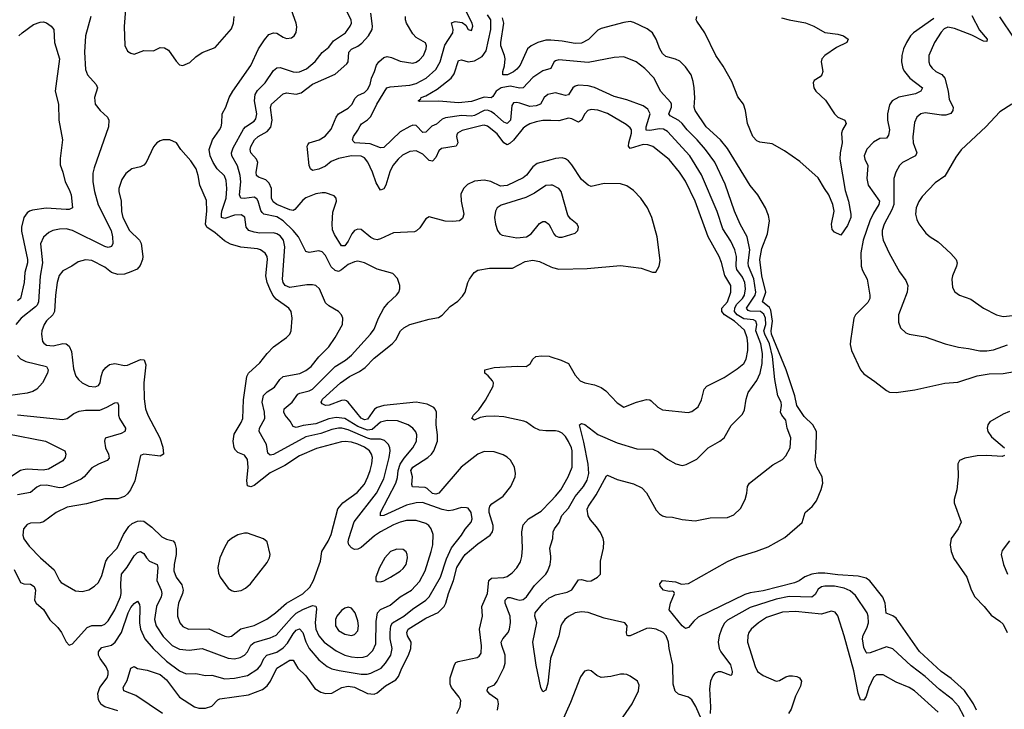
# Model space of a CAD drawing. Header units: inches. Extents: x 1550315 to 1685896, y 510706 to 640504.
# Tile 368 of 452: x 1646724 to 1652797, y 621556 to 625811. Entities that reach past the tile are written whole.
import ezdxf

# ---------------------------------------------------------------- set-up
doc = ezdxf.new("R2010")
doc.units = ezdxf.units.IN
doc.header["$MEASUREMENT"] = 0
doc.layers.add('B6642', color=7, linetype='Continuous')
doc.layers.add('B6652', color=7, linetype='Continuous')

msp = doc.modelspace()

# ---------------------------------------------------------------- linework, layer by layer
at = {"layer": 'B6642', "color": 5}
for points, elevation in [([(1647330, 621546.1), (1647250, 621571), (1647225.9, 621585.9), (1647210, 621614.3), (1647205.8, 621654.2), (1647219.4, 621690), (1647263.1, 621750), (1647269.9, 621770), (1647269.9, 621790), (1647258.5, 621818.5), (1647219.8, 621870), (1647209.8, 621890), (1647210.9, 621910), (1647217.5, 621922.5), (1647230, 621936.5), (1647290, 621951.6), (1647313.2, 621970), (1647351.9, 622030), (1647393.4, 622150), (1647410, 622183.8), (1647430, 622208.3), (1647450, 622223.1), (1647462.7, 622202.7), (1647465.9, 622185.9), (1647464, 622090), (1647469.2, 622050), (1647496.9, 621990), (1647546.5, 621930), (1647630, 621852.8), (1647710, 621793.6), (1647750, 621775.6), (1647810, 621776.3), (1647870, 621763.5), (1647910, 621765.6), (1647990, 621743.2), (1648050, 621747), (1648130, 621764.4), (1648193.8, 621806.2), (1648211.8, 621828.2), (1648230.9, 621870), (1648248.3, 621890), (1648310, 621908.7), (1648350, 621934.1), (1648376.7, 621963.3), (1648410, 622020.5), (1648430, 622043.3), (1648450, 622052.2), (1648470, 622030.3), (1648490, 621972.3), (1648510.4, 621930.4), (1648570, 621861.5), (1648620.1, 621820.1), (1648650, 621805.6), (1648694.2, 621794.2), (1648830, 621773.3), (1648867, 621773), (1648890, 621778.2), (1648952.9, 621810), (1648980.4, 621839.6), (1649013.5, 621890), (1649022.5, 621930), (1649009.9, 621989.9), (1649008.7, 622030), (1649014.4, 622070), (1649024.2, 622090), (1649094.5, 622130), (1649146.3, 622173.7), (1649230, 622229.6), (1649249.9, 622250.1), (1649319, 622370), (1649356.5, 622483.5), (1649387.2, 622552.8), (1649449.8, 622630), (1649472.6, 622667.4), (1649509.8, 622710), (1649515.4, 622730), (1649508.7, 622770), (1649490, 622795.8), (1649479.6, 622799.6), (1649450, 622800.9), (1649396, 622784), (1649370, 622780.7), (1649330, 622788.6), (1649208.4, 622831.6), (1649170, 622829.3), (1649110, 622814.9), (1648970, 622750.9), (1648949.7, 622750), (1648949.1, 622770), (1649044.2, 622950), (1649054.1, 622985.9), (1649058.8, 623030), (1649071.9, 623068.1), (1649094.8, 623105.2), (1649148.4, 623170), (1649172.2, 623210), (1649174.2, 623250), (1649167.5, 623267.5), (1649149.7, 623290), (1649120.5, 623310), (1649054.8, 623334.8), (1648990, 623338.2), (1648950, 623328.3), (1648898.3, 623281.7), (1648870, 623278.1), (1648810, 623301), (1648730, 623349), (1648676.8, 623356.8), (1648630, 623348.3), (1648550, 623316.3), (1648472.4, 623307.6), (1648430, 623294.4), (1648410, 623301.4), (1648392.9, 623332.9), (1648361.5, 623370), (1648353.7, 623390), (1648355, 623410), (1648404.4, 623450), (1648440.6, 623499.4), (1648452.8, 623507.2), (1648510, 623519.9), (1648530, 623530.1), (1648669.2, 623670.8), (1648733.8, 623710), (1648770, 623740.2), (1648888.8, 623870), (1648910, 623900.4), (1648938, 623970), (1648969.8, 624030.2), (1648997, 624063), (1649049.3, 624110), (1649062.7, 624130), (1649069.2, 624150), (1649069.2, 624170), (1649053.8, 624213.8), (1649025.1, 624245.1), (1648930, 624270.9), (1648850, 624310.9), (1648810, 624319.8), (1648790, 624316.5), (1648750, 624300.3), (1648710, 624266.3), (1648690, 624257.7), (1648670, 624263.2), (1648645.3, 624285.3), (1648610, 624355.4), (1648590, 624377.7), (1648570, 624385.4), (1648510, 624373.3), (1648490, 624379.6), (1648443.8, 624470), (1648410.8, 624510.8), (1648350, 624569.9), (1648310, 624593.6), (1648230, 624609.9), (1648220.1, 624620.1), (1648212.4, 624632.4), (1648195.9, 624690), (1648185.9, 624706), (1648170, 624715.2), (1648108.2, 624708.2), (1648087.7, 624710), (1648079.9, 624730), (1648088.8, 624810), (1648085, 624850), (1648068.6, 624908.6), (1648033.3, 624970), (1648031.5, 624990), (1648040.6, 625019.4), (1648104.4, 625135.6), (1648117.7, 625150), (1648170, 625184.6), (1648180.4, 625199.6), (1648187.7, 625230), (1648172.8, 625310), (1648176.7, 625350), (1648190, 625372.7), (1648238.9, 625421.1), (1648290, 625496.5), (1648310, 625513.2), (1648330, 625515.4), (1648410, 625488.8), (1648430, 625486.8), (1648450, 625489.5), (1648492.2, 625507.8), (1648547.1, 625552.9), (1648590, 625608), (1648630, 625641.1), (1648659.1, 625680.9), (1648732.8, 625730), (1648763, 625770), (1648771.1, 625790), (1648769.7, 625810), (1648714.4, 625914.4)], 740), ([(1647380.3, 625930), (1647368.8, 625768.8), (1647372.1, 625652.1), (1647390, 625616.3), (1647410, 625603.8), (1647430, 625598.4), (1647490, 625621), (1647550, 625618.7), (1647590, 625638.5), (1647617.3, 625637.3), (1647641.8, 625621.8), (1647690, 625553.7), (1647710, 625532.7), (1647730, 625528), (1647773.4, 625546.6), (1647810, 625580.4), (1647850, 625608.4), (1647930, 625639.1), (1648030, 625753.4), (1648042.6, 625790), (1648046.9, 625830)], 780), ([(1646690, 622419), (1646730, 622338.9), (1646750, 622330.2), (1646790, 622327.2), (1646813, 622313), (1646821, 622290), (1646815.9, 622230), (1646825.8, 622210), (1646870, 622171.6), (1646910, 622108.4), (1646960, 622060), (1646981.3, 622030), (1647010, 621971.3), (1647030, 621951), (1647050, 621958.8), (1647140.5, 622059.5), (1647170, 622072.6), (1647230, 622072.9), (1647250, 622080.2), (1647270, 622100.7), (1647311.2, 622170), (1647345.2, 622250), (1647349.9, 622270.1), (1647347.9, 622330), (1647352.9, 622390), (1647386.8, 622433.2), (1647430, 622503.2), (1647450, 622522.4), (1647470, 622530.3), (1647490, 622517.6), (1647506.3, 622490), (1647525.3, 622470), (1647572.1, 622450), (1647575.9, 622430), (1647569.6, 622350), (1647596.3, 622290), (1647600.4, 622270), (1647596, 622250), (1647567.5, 622190), (1647555.8, 622110), (1647566.1, 622070), (1647610, 622004.7), (1647665.4, 621950), (1647710, 621926.1), (1647770, 621920.4), (1647850, 621931.6), (1648010, 621870.7), (1648050, 621867.8), (1648084, 621876), (1648111.8, 621890), (1648129.9, 621910.1), (1648149.5, 621950.5), (1648170, 621967.4), (1648270, 621996.4), (1648305.9, 622014.1), (1648399.7, 622120.3), (1648430, 622147.9), (1648470, 622171), (1648530, 622195.9), (1648550, 622191.5), (1648555, 622175), (1648546.5, 622090), (1648550.1, 622050), (1648568.5, 622008.5), (1648603, 621970), (1648676.6, 621916.6), (1648730, 621889.1), (1648770, 621878.8), (1648810, 621874.8), (1648842.6, 621877.4), (1648870, 621886.3), (1648901.5, 621918.5), (1648920.2, 621959.8), (1648923.2, 622096.8), (1648931.3, 622150), (1648949, 622171), (1649010, 622198.1), (1649071.1, 622248.9), (1649140.9, 622290), (1649190, 622345.2), (1649225, 622410), (1649262, 622530), (1649271.7, 622570), (1649273.7, 622633.7), (1649262.3, 622670), (1649248.8, 622688.8), (1649230, 622702.6), (1649170, 622721.3), (1649110, 622720.4), (1649070, 622710.8), (1649030, 622694.9), (1648950.2, 622650), (1648913.6, 622626.4), (1648830, 622553.7), (1648810, 622542.9), (1648790, 622541.2), (1648770, 622552.2), (1648755, 622570), (1648750.7, 622590), (1648754.9, 622610), (1648786.7, 622713.3), (1648925.4, 622890), (1648970, 622978.3), (1649003.6, 623110), (1649008.7, 623150), (1649007.7, 623170), (1648999.8, 623190), (1648973.7, 623213.7), (1648950, 623222), (1648890, 623222.7), (1648870, 623227.7), (1648750, 623280.5), (1648710.5, 623289.5), (1648690, 623289.5), (1648650, 623281.4), (1648582.4, 623257.6), (1648490, 623237.2), (1648290, 623128.3), (1648270, 623124.1), (1648255.2, 623135.2), (1648245.7, 623190), (1648201.4, 623270), (1648202.4, 623290), (1648235.9, 623350), (1648234.5, 623390), (1648219, 623450), (1648228.1, 623491.9), (1648250, 623515), (1648296.3, 623543.7), (1648328.7, 623591.3), (1648350, 623608.3), (1648451.7, 623628.3), (1648490, 623645.6), (1648521.2, 623670), (1648569.8, 623730), (1648630, 623792.8), (1648671, 623849), (1648715, 623930), (1648716.4, 623970), (1648709.8, 623989.8), (1648691.1, 624011.1), (1648630, 624044.7), (1648610, 624064.2), (1648573.3, 624150), (1648550, 624169.7), (1648530, 624174.6), (1648494.6, 624174.6), (1648390, 624157.9), (1648362.6, 624170), (1648349.3, 624190), (1648346.1, 624210), (1648359.7, 624410), (1648350.9, 624450), (1648330, 624477), (1648310, 624489.9), (1648290, 624495.8), (1648205.7, 624494.3), (1648170, 624499.2), (1648138, 624510), (1648120.8, 624530), (1648112.5, 624592.5), (1648090, 624607.4), (1648050, 624603.6), (1647990, 624583), (1647969.9, 624589.9), (1647967.9, 624610), (1647972, 624630), (1647997.2, 624710), (1648001.3, 624770), (1647997.6, 624817.6), (1647987.2, 624847.2), (1647942.9, 624890), (1647916.5, 624930), (1647898.8, 624970), (1647893.8, 625010), (1647912.5, 625070), (1647957.6, 625130), (1647966.6, 625150), (1647972, 625172), (1647973, 625230), (1647994.7, 625270), (1648017.2, 625330), (1648039.3, 625370), (1648150, 625528.9), (1648196.8, 625630), (1648233.5, 625686.5), (1648261.8, 625718.2), (1648290, 625730.3), (1648310, 625727.4), (1648350, 625702), (1648370, 625694.9), (1648401.5, 625698.5), (1648417.6, 625710), (1648428.7, 625731.3), (1648432.8, 625767.2), (1648429.8, 625790), (1648399.8, 625870)], 760), ([(1650000, 624946.3), (1649916.6, 624923.4), (1649890, 624902.5), (1649850, 624851.2), (1649830, 624834.6), (1649730, 624787.5), (1649690, 624783.6), (1649630, 624812), (1649590, 624821), (1649530, 624813.8), (1649486.8, 624793.2), (1649460.9, 624770), (1649445.3, 624734.7), (1649447.2, 624690), (1649464, 624610), (1649455.3, 624584.7), (1649436.3, 624570), (1649395.3, 624564.7), (1649348.2, 624568.2), (1649250, 624594.5), (1649230, 624581.2), (1649192.9, 624527.1), (1649172.4, 624507.6), (1649158.8, 624501.2), (1649030, 624494.5), (1648950, 624457.8), (1648930, 624452.7), (1648910, 624455.8), (1648890, 624467.3), (1648830, 624516.5), (1648810, 624518.8), (1648790, 624509.8), (1648773.7, 624490), (1648750, 624443.5), (1648730, 624416.1), (1648715.2, 624415.2), (1648710, 624415.4), (1648665.6, 624485.6), (1648654.6, 624514.6), (1648651.9, 624551.9), (1648656.4, 624623.6), (1648678, 624690), (1648676, 624710), (1648664, 624724), (1648610, 624742.1), (1648590, 624743), (1648550, 624735.6), (1648490, 624711.1), (1648470, 624696.9), (1648420.6, 624639.4), (1648410, 624633.1), (1648390, 624636.9), (1648310.7, 624670), (1648287.4, 624687.4), (1648276.7, 624710), (1648276.9, 624770), (1648262.6, 624802.6), (1648242.5, 624822.5), (1648198.1, 624838.1), (1648184, 624850), (1648182.5, 624870), (1648192.3, 624930), (1648184.2, 624950), (1648149.1, 624990), (1648145.4, 625010), (1648149.1, 625029.1), (1648171.8, 625070), (1648194.6, 625090), (1648250, 625120.9), (1648272.5, 625147.5), (1648281.2, 625190), (1648270.4, 625269.5), (1648277.7, 625290), (1648350, 625353.7), (1648370, 625360.2), (1648430, 625351), (1648460.5, 625359.5), (1648530, 625411.8), (1648670, 625475), (1648741.6, 625538.4), (1648751, 625550), (1648753.4, 625610), (1648771.7, 625628.3), (1648810, 625646.3), (1648834.3, 625665.7), (1648876.1, 625710), (1648898.5, 625750), (1648899.9, 625770), (1648889.9, 625849.9)], 720), ([(1650000, 625353.6), (1649981.6, 625350), (1649959, 625330), (1649936.9, 625290), (1649910, 625278.5), (1649870, 625275.8), (1649810, 625296.3), (1649790, 625300.3), (1649770, 625297.7), (1649759.7, 625280.3), (1649752.1, 625190), (1649730, 625169.9), (1649710, 625178.8), (1649652.5, 625230), (1649630, 625244.4), (1649610, 625251.4), (1649590, 625250.3), (1649530, 625219.9), (1649510, 625214.9), (1649450, 625219.3), (1649350, 625205.4), (1649330, 625196.3), (1649294.8, 625165.2), (1649267.2, 625152.8), (1649230, 625116.8), (1649210, 625114.7), (1649170, 625157.5), (1649150, 625158.9), (1649130, 625152.5), (1649070, 625119.6), (1648970, 625022.7), (1648950, 625019.1), (1648885, 625045), (1648790.9, 625050.9), (1648780.3, 625060.3), (1648776, 625070), (1648782.8, 625090), (1648810.5, 625129.5), (1648823.3, 625156.7), (1648831.6, 625168.4), (1648870, 625193.4), (1648890, 625213.7), (1648927.3, 625290), (1648989.3, 625390.7), (1649010, 625396.8), (1649130, 625407.2), (1649170, 625417.1), (1649230.3, 625449.7), (1649290, 625502.7), (1649317.9, 625550), (1649346.8, 625653.2), (1649396.6, 625730), (1649397.5, 625750), (1649388.1, 625791.9), (1649410, 625799.3), (1649453.3, 625793.3), (1649476.4, 625776.4), (1649490, 625750.6), (1649510, 625744.4), (1649514, 625750), (1649519.1, 625770), (1649514.2, 625790), (1649473.4, 625870)], 660), ([(1647163.6, 625830), (1647130.2, 625710), (1647123, 625610), (1647130, 625502.8), (1647142.8, 625470), (1647196.4, 625410), (1647203.7, 625390), (1647186, 625330), (1647190.4, 625290), (1647219.5, 625250), (1647264.9, 625210), (1647274.9, 625190), (1647271.3, 625150), (1647183, 624897), (1647176.3, 624863.7), (1647174.8, 624810), (1647184.7, 624750), (1647207.3, 624667.3), (1647287.7, 624510), (1647296.6, 624470), (1647298.9, 624430), (1647289.4, 624410.6), (1647270, 624405.6), (1647250, 624411), (1647050, 624509.8), (1647010, 624519.5), (1646970, 624519.1), (1646929.5, 624510.5), (1646903.1, 624496.9), (1646870, 624468.6), (1646851.9, 624428.1), (1646864.4, 624310), (1646851, 624229), (1646839.8, 624070), (1646832.5, 624050), (1646821.9, 624038.1), (1646733.8, 623970), (1646701.2, 623930)], 760), ([(1646718.9, 625710), (1646738.4, 625730), (1646810, 625781.6), (1646850, 625794.9), (1646870, 625796.4), (1646890, 625790.4), (1646919.1, 625770), (1646933.7, 625750), (1646939.6, 625670), (1646969.2, 625570), (1646943.2, 625370), (1646962.6, 625290), (1646965.8, 625190), (1646987.5, 625070), (1646974.5, 624954.5), (1646974.1, 624914.1), (1646990.3, 624870), (1647004.4, 624810), (1647030, 624762), (1647041.5, 624730), (1647050.4, 624650), (1647030, 624639.7), (1647010, 624638.7), (1646887.9, 624647.9), (1646803.7, 624636.3), (1646784, 624630), (1646770, 624618.8), (1646750.7, 624589.3), (1646734.5, 624530), (1646735, 624505), (1646772.5, 624330), (1646773.1, 624310), (1646755.2, 624250), (1646752.7, 624190), (1646728.7, 624091.3), (1646710, 624076.5)], 740), ([(1650000, 625187.9), (1649950.6, 625189.4), (1649910, 625181.3), (1649870, 625167.9), (1649845.6, 625154.4), (1649830, 625141), (1649770, 625067.1), (1649750, 625049.3), (1649730, 625039.1), (1649710, 625049.8), (1649670, 625107.3), (1649610, 625153.7), (1649590, 625159.6), (1649577.5, 625157.5), (1649452.8, 625127.2), (1649424.7, 625110), (1649420.6, 625099.4), (1649418, 625090), (1649427.3, 625050), (1649416.5, 625030), (1649325.1, 625014.9), (1649310, 625001.2), (1649290, 624959.3), (1649270, 624937.7), (1649250, 624942.7), (1649210, 624980.2), (1649170, 625001.2), (1649130, 624996.5), (1649086.2, 624973.8), (1649058.3, 624950), (1649026.3, 624910), (1649008.2, 624871.8), (1648981.9, 624790), (1648970, 624767.6), (1648950, 624759.7), (1648923.2, 624803.2), (1648899.9, 624870), (1648871.6, 624931.6), (1648850, 624958.1), (1648830, 624968.3), (1648770.9, 624970.9), (1648690, 624953.9), (1648645.3, 624934.7), (1648610, 624907), (1648570, 624888.8), (1648530, 624880.7), (1648517.6, 624890), (1648510.6, 624910.6), (1648498.5, 625010), (1648496.8, 625030), (1648500.9, 625039.1), (1648509.9, 625050.1), (1648571.6, 625068.4), (1648608.3, 625091.7), (1648644.7, 625135.3), (1648676.7, 625210), (1648689.9, 625230.1), (1648750, 625263.8), (1648772.6, 625287.4), (1648794.4, 625325.6), (1648810, 625343.5), (1648850, 625361.7), (1648870, 625380.2), (1648886.4, 625410), (1648893.2, 625450), (1648913.6, 625490), (1648925.9, 625530), (1648939.5, 625550), (1648970, 625577.2), (1648990, 625583.9), (1649018.3, 625578.3), (1649070, 625554.9), (1649150, 625541.6), (1649170, 625548.4), (1649190, 625563.2), (1649214.2, 625590), (1649230.6, 625630), (1649232.4, 625650), (1649227.8, 625667.8), (1649170, 625701.6), (1649150, 625723.5), (1649109.9, 625790), (1649103.7, 625810), (1649103.9, 625830)], 680), ([(1650000, 625511), (1649999.5, 625510), (1649950, 625494.5), (1649890, 625454.5), (1649830.1, 625389.9), (1649810, 625388.2), (1649750, 625399.8), (1649693, 625390), (1649662.8, 625370), (1649642.4, 625337.6), (1649631.5, 625328.5), (1649590, 625333.1), (1649510, 625305.7), (1649430, 625298.5), (1649310, 625307.1), (1649190, 625306.3), (1649182.7, 625310), (1649198, 625322), (1649200.7, 625330), (1649230, 625340.7), (1649298.3, 625381.7), (1649385.3, 625450), (1649403.5, 625476.5), (1649430, 625559.5), (1649450, 625562.6), (1649490, 625550.2), (1649530, 625556), (1649576.3, 625583.7), (1649600.7, 625619.3), (1649630.3, 625750), (1649630.3, 625810), (1649610, 625839.7)], 640), ([(1650000, 625683.5), (1649990, 625684.1), (1649970, 625683.6), (1649920.8, 625670), (1649878.5, 625650), (1649855.5, 625630), (1649812.1, 625530), (1649790, 625505.3), (1649770, 625488.2), (1649734, 625470), (1649705.1, 625470), (1649704.4, 625490), (1649714.9, 625525.1), (1649717.7, 625570), (1649714.8, 625590), (1649692, 625650), (1649691.6, 625670), (1649709.6, 625790), (1649702.8, 625822.8)], 620), ([(1650000, 624789.2), (1649970, 624788), (1649899.1, 624740.9), (1649846.4, 624713.6), (1649694.6, 624665.4), (1649670.2, 624649.8), (1649658.6, 624630), (1649653, 624590), (1649658.6, 624550), (1649671.5, 624510), (1649685.7, 624490), (1649700.9, 624481), (1649790, 624464.1), (1649849.2, 624470.8), (1649879.2, 624490), (1649930, 624552.7), (1649950, 624565.5), (1649965.2, 624565.2), (1649988.5, 624548.5), (1650000, 624526.1)], 740), ([(1647604.3, 621530), (1647440.5, 621640.5), (1647366.6, 621670), (1647362, 621690), (1647387.1, 621732.8), (1647409.8, 621810.2), (1647430, 621819.1), (1647450, 621807.7), (1647510, 621797.6), (1647590, 621770.1), (1647630, 621737.7), (1647710.2, 621630), (1647803.1, 621570), (1647830, 621562.9), (1647870, 621563.5), (1647910, 621575.4), (1647946.2, 621613.8), (1647959.3, 621620.7), (1648135, 621645), (1648222.7, 621677.3), (1648250, 621699.7), (1648271.6, 621728.4), (1648309.2, 621810), (1648390, 621859.8), (1648410, 621859.6), (1648440.2, 621810), (1648490, 621761.6), (1648544.3, 621684.3), (1648582.3, 621662.3), (1648610, 621654), (1648650, 621655.9), (1648710.4, 621689.6), (1648750, 621698.3), (1648790, 621692), (1648870, 621653.9), (1648910, 621649.4), (1648930, 621658), (1648979.7, 621700.3), (1649043.4, 621736.6), (1649060.9, 621759.1), (1649081, 621810), (1649122.3, 621890), (1649136.4, 621930), (1649137.9, 621970), (1649115.4, 622010), (1649111.1, 622030), (1649121.1, 622050), (1649230, 622117.2), (1649306.2, 622153.8), (1649342.2, 622190), (1649352.9, 622210), (1649369.3, 622270), (1649400.4, 622350), (1649420.4, 622430), (1649456.7, 622490), (1649472.2, 622510), (1649550, 622576.6), (1649626.2, 622630), (1649640.5, 622650), (1649645.5, 622670), (1649644.4, 622690), (1649620.8, 622770), (1649619.2, 622790), (1649623.9, 622810), (1649636, 622824), (1649706, 622870), (1649753.8, 622930), (1649780.6, 622990), (1649782.9, 623010), (1649776, 623050), (1649752.5, 623092.5), (1649731.6, 623111.6), (1649706.3, 623126.3), (1649650, 623144.7), (1649590, 623145.6), (1649550, 623130.5), (1649447.1, 623050), (1649310, 622888.7), (1649290, 622882.7), (1649270, 622888), (1649237.9, 622917.8), (1649224.5, 622924.5), (1649147.6, 622927.6), (1649143, 622943), (1649146.9, 622990), (1649137.3, 623030), (1649149.8, 623050), (1649242, 623110), (1649265, 623130), (1649278.5, 623150), (1649301, 623210), (1649301.8, 623250), (1649292.9, 623310), (1649294.1, 623390), (1649287.7, 623407.7), (1649278.3, 623418.3), (1649238, 623438), (1649170, 623450.5), (1648970, 623429.9), (1648930, 623418.3), (1648912.6, 623407.4), (1648870, 623345.5), (1648850, 623341.1), (1648830, 623351.7), (1648750, 623451.1), (1648739.1, 623459), (1648730, 623463.1), (1648710, 623461.7), (1648632.7, 623432.7), (1648610, 623429.8), (1648590, 623440.7), (1648583.5, 623450), (1648592.6, 623470), (1648702.5, 623570), (1648757.8, 623610), (1648819.5, 623640.5), (1648855.8, 623664.3), (1648910, 623723.2), (1649022.4, 623810), (1649044.6, 623835.4), (1649072.8, 623890), (1649092.7, 623910), (1649130, 623930.7), (1649250, 623962.8), (1649307.1, 623972.9), (1649330, 623987.1), (1649380, 624040), (1649425.9, 624074.1), (1649456, 624104), (1649471.5, 624130), (1649488.5, 624190), (1649498.5, 624210), (1649526.9, 624250), (1649550, 624264.4), (1649621.9, 624278.1), (1649762.9, 624277.1), (1649841, 624319), (1649890, 624326.5), (1649930, 624319), (1650000, 624285.9)], 720), ([(1646710, 623739.6), (1646730, 623717.5), (1646762.3, 623702.3), (1646890.1, 623670.1), (1646900.6, 623650), (1646896.6, 623630), (1646865, 623570), (1646829.1, 623530), (1646804.3, 623515.7), (1646770, 623506.1), (1646650, 623489.7)], 760), ([(1650000, 623273.4), (1649970, 623273.3), (1649930, 623279), (1649894.8, 623294.8), (1649850, 623326.8), (1649833.5, 623333.5), (1649710, 623360.7), (1649650, 623364.5), (1649598.5, 623361.5), (1649564.6, 623355.4), (1649530, 623340.4), (1649513.6, 623350), (1649522.5, 623370), (1649555.6, 623404.4), (1649597.5, 623462.5), (1649645.3, 623550), (1649647, 623570), (1649641.4, 623581.4), (1649614.1, 623614.1), (1649593.6, 623630), (1649592.3, 623650), (1649650, 623665.5), (1649792.9, 623672.9), (1649848.5, 623671.5), (1649873.5, 623686.5), (1649890, 623715.5), (1649907.9, 623732.1), (1649943.1, 623736.9), (1649990, 623734.2), (1650000, 623730.9)], 680), ([(1646710, 623372.8), (1646990, 623344.8), (1647017.6, 623350), (1647059.1, 623381), (1647090, 623395.9), (1647130, 623401.5), (1647218.2, 623401.8), (1647261.1, 623418.9), (1647310, 623447.2), (1647327.9, 623447.9), (1647333.2, 623433.2), (1647334, 623370), (1647339.8, 623350), (1647377.8, 623290), (1647376.7, 623283.3), (1647373.4, 623270), (1647350, 623258.2), (1647252.2, 623227.8), (1647247.2, 623210), (1647252.6, 623170), (1647271.4, 623130), (1647275.1, 623104.9), (1647263.1, 623090), (1647210, 623069.1), (1647170, 623046.5), (1647121.6, 622990), (1647104.2, 622975.8), (1646990, 622924.6), (1646970, 622923.2), (1646890, 622939.2), (1646850, 622936.4), (1646830, 622927.3), (1646790, 622892.7), (1646710, 622879.1)], 760), ([(1646650, 623255.7), (1646884, 623210), (1647002.8, 623150), (1647008, 623130), (1647005.5, 623110), (1646990, 623088), (1646901.9, 623038.1), (1646869.6, 623030.4), (1646770, 623036.4), (1646746.3, 623033.7), (1646730, 623028.1), (1646670.3, 622990)], 740), ([(1649420.5, 621530), (1649440.9, 621570), (1649444.2, 621610), (1649434.5, 621630), (1649387.2, 621690), (1649378.9, 621710), (1649379.8, 621750), (1649405.1, 621830), (1649415, 621844.9), (1649428.3, 621851.7), (1649544.9, 621875.1), (1649557.4, 621882.6), (1649570, 621902.8), (1649573, 621947), (1649559.9, 622050), (1649578.2, 622130), (1649574.6, 622190), (1649609.2, 622270), (1649618.3, 622350), (1649635.3, 622364.7), (1649710, 622369.5), (1649730, 622375.9), (1649762.8, 622397.2), (1649790, 622427.8), (1649813.5, 622466.5), (1649821.2, 622498.8), (1649824.5, 622550), (1649820.9, 622650), (1649830, 622694.9), (1649862.7, 622730), (1649941.3, 622778.7), (1650000, 622839.3)], 680), ([(1650000, 622498.8), (1649994.2, 622550), (1650000, 622569.5)], 660), ([(1649670.6, 621549.4), (1649677.8, 621590), (1649673.3, 621613.3), (1649623.1, 621650), (1649606.8, 621670), (1649607, 621673), (1649614.5, 621690), (1649652.6, 621707.4), (1649670, 621728.4), (1649709.4, 621810.6), (1649718.6, 621841.4), (1649718.2, 621890), (1649697.2, 621950), (1649694.8, 621970), (1649704.5, 621990), (1649736.5, 622030), (1649744.9, 622050), (1649752.2, 622092.2), (1649749.9, 622130), (1649718.3, 622210), (1649719.5, 622230), (1649734.9, 622245.1), (1649750, 622245.3), (1649790, 622232.4), (1649810, 622230.1), (1649830, 622234), (1649850, 622249.3), (1649900.4, 622319.6), (1649968.6, 622390), (1649981.1, 622410), (1649995.4, 622450), (1650000, 622482.8)], 660), ([(1650000, 621874.8), (1649998.3, 621870), (1649982.3, 621717.7), (1649970, 621674), (1649950, 621664), (1649938, 621690), (1649910, 621828.7), (1649889.7, 621970), (1649913.5, 622090), (1649902.4, 622130), (1649903.5, 622150), (1649950, 622209.3), (1649990, 622243.5), (1650000, 622248)], 640)]:
    msp.add_lwpolyline(points, dxfattribs=dict(at, elevation=elevation))
for points, elevation in [([(1647610, 625068.7), (1647590, 625063.5), (1647570, 625050.8), (1647550, 625027), (1647503.7, 624930), (1647490, 624912.2), (1647470, 624902.2), (1647416.5, 624890), (1647379.4, 624860.6), (1647355.1, 624824.9), (1647336.3, 624770), (1647336, 624750), (1647350.2, 624690), (1647352.7, 624627.3), (1647361.2, 624590), (1647402.2, 624510), (1647462.8, 624450), (1647472.6, 624430), (1647482.8, 624350), (1647480.7, 624330), (1647466.9, 624293.1), (1647447.8, 624272.2), (1647410, 624255.5), (1647370, 624241.1), (1647330, 624238.1), (1647290, 624249.9), (1647250, 624282.9), (1647170, 624324), (1647130, 624328), (1647084.3, 624315.7), (1647046.7, 624290), (1646990, 624261.4), (1646967.5, 624232.5), (1646955.8, 624190), (1646944.2, 624110), (1646938.4, 624010), (1646928.4, 623990), (1646890, 623951.8), (1646875, 623930), (1646860.2, 623890), (1646857.8, 623870), (1646865.8, 623825.8), (1646873.8, 623813.9), (1646890, 623802.6), (1646930, 623797.4), (1646990, 623812.9), (1647010, 623810.8), (1647030, 623796.2), (1647044.3, 623764.3), (1647056.1, 623656.1), (1647070.9, 623610.9), (1647086.3, 623590), (1647109.5, 623569.5), (1647150, 623549.2), (1647190, 623544.4), (1647210, 623552.7), (1647219.7, 623570), (1647225.8, 623610), (1647237.7, 623642.3), (1647255.2, 623664.8), (1647277.5, 623682.5), (1647310, 623690.1), (1647370, 623676.6), (1647390, 623679), (1647470, 623714.7), (1647492.9, 623712.8), (1647501.7, 623681.7), (1647490.1, 623570), (1647491.5, 623471.5), (1647500.2, 623410), (1647515.5, 623370), (1647589.2, 623230), (1647607.4, 623172.6), (1647611.7, 623130), (1647590, 623116.9), (1647490, 623129.7), (1647470, 623120.7), (1647434.5, 622965.5), (1647407.8, 622910), (1647390, 622885.1), (1647370, 622868.3), (1647330, 622853.7), (1647250, 622855.1), (1647136.7, 622823.3), (1647017.7, 622802.3), (1646949.5, 622770.5), (1646870, 622712.9), (1646850, 622706), (1646790, 622704.8), (1646770, 622696.4), (1646748.2, 622670), (1646743.2, 622630), (1646750, 622608), (1646782.5, 622562.5), (1646851.6, 622490), (1646937.1, 622417.1), (1646969.5, 622349.5), (1646979, 622339), (1647067.6, 622287.6), (1647110, 622282.4), (1647150, 622292.6), (1647185, 622315.1), (1647210, 622338.7), (1647230, 622380.5), (1647255.4, 622470), (1647270, 622492.6), (1647325, 622550), (1647365.2, 622634.8), (1647397.1, 622682.9), (1647418.9, 622701.1), (1647450, 622715.5), (1647470, 622719.1), (1647490, 622715.8), (1647538.8, 622678.8), (1647600.5, 622620.5), (1647630, 622604.8), (1647670, 622595.9), (1647680.3, 622580.3), (1647688.3, 622548.3), (1647690.1, 622510), (1647676, 622450), (1647675, 622410), (1647690.2, 622370), (1647724.1, 622324.1), (1647731.9, 622290), (1647728.1, 622270), (1647702.7, 622210), (1647696.6, 622170), (1647697.2, 622130), (1647711, 622090), (1647730, 622067.6), (1647764.9, 622050), (1647890, 622051.3), (1647990, 622006.6), (1648010, 622003.8), (1648030, 622007.6), (1648087.8, 622052.2), (1648170, 622073), (1648248, 622112), (1648301.5, 622150), (1648369.9, 622210), (1648470, 622268.5), (1648513.4, 622310), (1648536.2, 622350), (1648578.7, 622470), (1648587.1, 622530), (1648626.4, 622593.6), (1648645.3, 622634.7), (1648687.5, 622792.5), (1648717.1, 622830), (1648805.9, 622894.1), (1648850, 622945.6), (1648872.2, 622990), (1648885.4, 623030), (1648896.1, 623070), (1648899.3, 623110), (1648894.6, 623130), (1648882.3, 623150), (1648850, 623173.1), (1648810, 623192.6), (1648770, 623204.7), (1648731.6, 623208.4), (1648710, 623205.4), (1648554.8, 623165.2), (1648450, 623120.4), (1648359.3, 623060.7), (1648270, 623014.3), (1648170, 622936.5), (1648150, 622927.9), (1648130, 622935.1), (1648124.9, 622964.9), (1648134.2, 623050), (1648130, 623096.2), (1648110, 623124.5), (1648070, 623141.1), (1648054.8, 623154.8), (1648047.6, 623170), (1648041.7, 623210), (1648046.9, 623253.1), (1648090, 623324.4), (1648099.9, 623350), (1648105.6, 623465.6), (1648124.8, 623610), (1648136.4, 623630), (1648206, 623694), (1648250, 623751.7), (1648290, 623793.1), (1648369.7, 623850.3), (1648389.7, 623870.3), (1648399.5, 623890), (1648404, 623970), (1648398.9, 624010), (1648385.1, 624030), (1648305.4, 624085.4), (1648285.6, 624110), (1648266.2, 624150), (1648250.9, 624190), (1648242.4, 624230), (1648253.3, 624330), (1648249.8, 624350), (1648238.2, 624370), (1648210, 624389.8), (1648190, 624396.4), (1648087.4, 624407.4), (1648025.4, 624425.4), (1647986.9, 624446.9), (1647930, 624496.1), (1647878.3, 624530), (1647869.9, 624550), (1647878.7, 624630), (1647875.5, 624695.6), (1647835.3, 624790), (1647825.4, 624850), (1647812.4, 624890), (1647780.6, 624940.6), (1647718, 625010), (1647690.8, 625050.8), (1647650, 625068.3)], 780), ([(1648110, 622642.4), (1648070, 622631.4), (1648029.6, 622610.4), (1648009, 622591), (1647986.4, 622553.6), (1647958.4, 622490), (1647945.8, 622430), (1647950, 622394.8), (1647960.2, 622370), (1648010, 622303.6), (1648030, 622289.2), (1648050, 622283.5), (1648090, 622289.2), (1648117.6, 622302.4), (1648147.1, 622330), (1648250, 622461.6), (1648265.7, 622490), (1648269.7, 622510), (1648249.6, 622590), (1648227.6, 622607.6), (1648130, 622642)], 820), ([(1649050, 622543.5), (1649010.7, 622530), (1648976.4, 622490), (1648944.4, 622430), (1648920.7, 622370), (1648921, 622350), (1648930, 622344), (1648950, 622343), (1648970, 622348.4), (1649012.3, 622370), (1649070, 622409), (1649090, 622425.3), (1649107.4, 622450), (1649116.2, 622490), (1649114, 622510), (1649107.7, 622527.7), (1649090, 622542.6)], 780), ([(1648750, 622185.6), (1648730, 622180.5), (1648710, 622165.1), (1648680.7, 622130), (1648671.3, 622110), (1648671.3, 622070), (1648690, 622042.8), (1648730, 622018.8), (1648770, 622011.3), (1648790, 622017.3), (1648810, 622039.3), (1648814.9, 622070), (1648810, 622101.2), (1648793.5, 622150), (1648770, 622179.6)], 780)]:
    msp.add_lwpolyline(points, close=True, dxfattribs=dict(at, elevation=elevation))
at = {"layer": 'B6652', "color": 5}
for points, elevation in [([(1652625.4, 621550), (1652606.4, 621590), (1652551.9, 621671.9), (1652470, 621745.6), (1652407.5, 621790), (1652273.3, 621913.3), (1652130, 622117.1), (1652110, 622131.6), (1652068.6, 622148.6), (1652061.7, 622210), (1652048.6, 622248.6), (1651968.6, 622348.6), (1651945.4, 622365.4), (1651896.7, 622376.7), (1651770, 622384.9), (1651690, 622396.1), (1651650, 622396.4), (1651610, 622389.6), (1651567.9, 622372.1), (1651532.1, 622347.9), (1651503, 622337), (1651310, 622287.1), (1651230, 622274.7), (1651196.5, 622263.5), (1650910, 622123.5), (1650881.4, 622098.6), (1650850, 622059.6), (1650830, 622054), (1650809.7, 622070), (1650729.6, 622170), (1650738.4, 622210), (1650762.7, 622270), (1650759.5, 622279.5), (1650750, 622285.2), (1650730, 622282.9), (1650695.3, 622290), (1650675.5, 622315.5), (1650672.7, 622330), (1650690, 622350.6), (1650770, 622342), (1650807.1, 622327.1), (1650850, 622332.4), (1651090, 622467), (1651150, 622494.6), (1651268.9, 622531.1), (1651341.4, 622558.6), (1651443.3, 622616.7), (1651550, 622707.3), (1651569.6, 622770), (1651612.7, 622807.3), (1651638.6, 622841.4), (1651667.7, 622912.3), (1651677.6, 622950), (1651674.5, 622990), (1651641.6, 623050), (1651630.7, 623090), (1651637.7, 623170), (1651639, 623270), (1651617.1, 623310), (1651562.9, 623362.8), (1651517.9, 623430), (1651504.8, 623490), (1651452.8, 623650), (1651362.3, 623870), (1651359.6, 623890), (1651367.3, 623950), (1651357.8, 624017.8), (1651350, 624034.4), (1651306.9, 624070), (1651325.5, 624130), (1651301.9, 624230), (1651288.9, 624330), (1651301.4, 624398.6), (1651337.4, 624490), (1651349.8, 624570), (1651342.4, 624602.4), (1651323.9, 624650), (1651278, 624730), (1651230, 624788), (1651090, 625015.3), (1651047.5, 625070), (1650957.5, 625150), (1650890.6, 625250), (1650884.9, 625270), (1650889.1, 625329.1), (1650885, 625390), (1650878.6, 625430), (1650865.3, 625470), (1650830, 625519.7), (1650795.5, 625555.6), (1650770, 625567.4), (1650710, 625584.1), (1650690, 625602.7), (1650672.5, 625630), (1650649.8, 625689.8), (1650627, 625730), (1650594.6, 625754.6), (1650513.2, 625793.2), (1650490, 625798.5), (1650450, 625793.7), (1650310, 625756.5), (1650290, 625746.6), (1650232.4, 625687.6), (1650190, 625666), (1650150, 625664.2), (1650070, 625679), (1650000, 625683.5)], 620), ([(1651423, 625823), (1651470, 625808.9), (1651571.2, 625791.2), (1651621.6, 625770), (1651690, 625732), (1651770, 625721.3), (1651804.9, 625710), (1651834.9, 625690), (1651826.4, 625670), (1651762, 625638), (1651690.4, 625590), (1651672.2, 625570), (1651667.4, 625550), (1651677, 625490), (1651672.7, 625470), (1651661.7, 625458.3), (1651624.2, 625435.8), (1651618.4, 625421.6), (1651623.2, 625390), (1651635.3, 625370), (1651694.8, 625314.8), (1651750, 625229.3), (1651770.1, 625210.1), (1651814, 625190), (1651822.2, 625170), (1651799.2, 625130), (1651792.9, 625110), (1651798.2, 625050), (1651784.5, 624990), (1651782.4, 624950), (1651816.5, 624756.5), (1651836.2, 624690), (1651851.4, 624610), (1651850, 624589.4), (1651830, 624541.3), (1651790, 624480.9), (1651750, 624499.3), (1651736.2, 624516.2), (1651731.6, 624550), (1651747.6, 624630), (1651739.7, 624670), (1651716, 624730), (1651688.3, 624768.3), (1651650, 624834.5), (1651536.2, 624936.2), (1651442.2, 625002.2), (1651365.3, 625045.3), (1651290, 625054.7), (1651270, 625063.6), (1651245.8, 625090), (1651213.7, 625170), (1651200.4, 625250), (1651188.9, 625288.9), (1651154.5, 625334.5), (1651116.1, 625430), (1651063.6, 625523.6), (1651018, 625590), (1650950, 625729), (1650900.6, 625800.6), (1650897, 625810), (1650901.7, 625830)], 580), ([(1652362.8, 625817.2), (1652236.5, 625730), (1652218.2, 625710), (1652193.8, 625670), (1652175, 625630), (1652164.8, 625590), (1652162.7, 625550), (1652171.8, 625510), (1652181.4, 625490), (1652214.5, 625450), (1652291.8, 625390), (1652282.3, 625370), (1652250, 625353.2), (1652147.1, 625332.9), (1652106.4, 625310), (1652090, 625284.7), (1652077.4, 625230), (1652077.3, 625190), (1652090.1, 625130.1), (1652082.7, 625097.3), (1652070, 625080.3), (1652030, 625076.5), (1651990, 625054.8), (1651950, 625010.8), (1651933.1, 624970), (1651936.3, 624950), (1651955.8, 624910), (1651949, 624830), (1651957.3, 624790), (1652027, 624690), (1652024, 624670), (1651990, 624617.2), (1651967.1, 624570), (1651927.2, 624450), (1651912.4, 624372.4), (1651914.1, 624290), (1651923.2, 624263.2), (1651952, 624210), (1651967.8, 624110), (1651967, 624090), (1651954.9, 624065.1), (1651880.2, 623990), (1651869.3, 623970), (1651848.2, 623830), (1651847.5, 623807.5), (1651855.8, 623770), (1651910.3, 623650), (1651930, 623624.9), (1651999, 623579), (1652070, 623523), (1652090, 623513), (1652130, 623510.5), (1652246.3, 623526.3), (1652430, 623567.8), (1652510, 623573.6), (1652630, 623613.8), (1652704.8, 623624.8), (1652790, 623627.2), (1652930, 623653.2)], 620), ([(1652596.3, 625836.3), (1652645.3, 625745.3), (1652692.3, 625690), (1652690, 625675.3), (1652670, 625678.7), (1652596.1, 625716.1), (1652490, 625756.8), (1652450, 625764.9), (1652425.5, 625754.5), (1652407.1, 625732.9), (1652367.5, 625670), (1652332.8, 625590), (1652332.2, 625550), (1652338.6, 625530), (1652351.4, 625511.4), (1652375.6, 625490), (1652411.4, 625471.4), (1652430.8, 625450), (1652450.9, 625370), (1652458.2, 625318.2), (1652481.3, 625270), (1652480.2, 625250), (1652467.6, 625232.4), (1652437.5, 625222.5), (1652410, 625221.4), (1652310, 625235.4), (1652282.8, 625230), (1652258, 625210), (1652243.8, 625176.2), (1652232.3, 625087.7), (1652235.5, 625050), (1652257.1, 624990), (1652255.7, 624984.3), (1652248.9, 624970), (1652170.3, 624930), (1652150.3, 624910), (1652127.9, 624870), (1652115.8, 624830), (1652115.9, 624670), (1652103, 624637), (1652056.3, 624550), (1652044.6, 624510), (1652043, 624483), (1652050.2, 624450.2), (1652087.6, 624370), (1652150, 624254), (1652190, 624200.7), (1652202.6, 624170), (1652198.3, 624130), (1652144.9, 623990), (1652145.1, 623945.1), (1652157.3, 623910), (1652190, 623878.8), (1652210.7, 623870.7), (1652310, 623854), (1652432, 623810), (1652514, 623790), (1652577.5, 623782.5), (1652647.2, 623767.2), (1652690, 623767.2), (1652730, 623773.2), (1652816.4, 623803.6)], 640), ([(1652768.3, 625828.3), (1652856, 625696)], 660), ([(1650000, 622248), (1650030, 622261.6), (1650101.1, 622278.9), (1650130, 622292.4), (1650170, 622353.7), (1650190, 622357.3), (1650227.2, 622347.2), (1650250, 622349.3), (1650287.8, 622370), (1650305.7, 622390), (1650305.9, 622470), (1650325.4, 622550), (1650328, 622590), (1650323.7, 622610), (1650306.2, 622646.2), (1650281.9, 622681.9), (1650244.4, 622724.4), (1650230, 622749.6), (1650224.6, 622790), (1650231.9, 622810), (1650280.3, 622879.7), (1650344.5, 622995.5), (1650350, 623000.3), (1650410, 622973.2), (1650510, 622946.9), (1650561.6, 622921.6), (1650590.8, 622890.8), (1650650, 622784.4), (1650670, 622761.3), (1650690, 622748.5), (1650710, 622742.4), (1650750, 622741.6), (1650810, 622727.7), (1650890, 622719.1), (1650983, 622737), (1651090, 622739), (1651130, 622756), (1651170, 622795.5), (1651199.7, 622850), (1651209.7, 622890), (1651213, 622930), (1651225.6, 622950), (1651370, 623064.4), (1651430, 623097.1), (1651450, 623119.3), (1651476.4, 623170), (1651480.2, 623230), (1651458.3, 623290), (1651450, 623339.6), (1651426, 623370), (1651416.5, 623390), (1651423, 623430), (1651421.2, 623450), (1651401.2, 623490), (1651381.3, 623590), (1651367.8, 623732.2), (1651348.1, 623810), (1651320.1, 623870), (1651315.1, 623890), (1651325.7, 623930), (1651324.4, 623970), (1651314, 623994), (1651293.6, 624010), (1651230, 624011.8), (1651217.2, 624017.2), (1651206.4, 624030), (1651260.1, 624110), (1651265.7, 624130), (1651252.3, 624212.3), (1651220.3, 624290), (1651217.6, 624310), (1651227.9, 624390), (1651211.8, 624471.8), (1651168.5, 624550), (1651132.8, 624630), (1651075.6, 624795.6), (1651012.2, 624932.2), (1650954.5, 625010), (1650902.1, 625070), (1650840.5, 625130), (1650810.9, 625170.9), (1650789.6, 625189.6), (1650736.5, 625216.5), (1650728.4, 625230), (1650744.9, 625270), (1650745.5, 625290), (1650740.2, 625300.2), (1650677.6, 625370), (1650638.5, 625450), (1650580.4, 625510), (1650527.6, 625550), (1650450, 625580.4), (1650390, 625578.3), (1650230, 625545.6), (1650050, 625562.3), (1650030, 625557.2), (1650021.5, 625550), (1650000, 625511)], 640), ([(1650000, 622569.5), (1650012, 622610), (1650014.5, 622650), (1650022.2, 622670), (1650051.7, 622708.3), (1650069.1, 622750.9), (1650110, 622797.5), (1650151.3, 622868.7), (1650202.5, 622930), (1650223.9, 622970), (1650234.6, 623010), (1650231.4, 623068.6), (1650204.6, 623204.6), (1650176.2, 623310), (1650190, 623318.9), (1650210, 623313.4), (1650290, 623251.1), (1650410, 623200.3), (1650530, 623163.2), (1650630, 623160.2), (1650664, 623144), (1650720, 623100), (1650770.6, 623070), (1650810, 623060.7), (1650834.2, 623065.8), (1650901, 623099), (1650971.7, 623168.3), (1651043.7, 623210), (1651069.5, 623230), (1651112.5, 623307.5), (1651183.1, 623376.9), (1651195.8, 623404.2), (1651205, 623470), (1651218.2, 623510), (1651270, 623584.9), (1651291.1, 623628.9), (1651304.1, 623690), (1651305.4, 623750), (1651296.2, 623810), (1651264.6, 623890), (1651270.2, 623930), (1651264.7, 623950), (1651250, 623958.3), (1651190, 623965.9), (1651150.3, 623990), (1651133.4, 624010), (1651135.7, 624030), (1651146.5, 624053.5), (1651182.8, 624090), (1651194.7, 624110), (1651200.1, 624150), (1651196.1, 624190), (1651181.9, 624221.9), (1651146.6, 624270), (1651142.6, 624290), (1651144.5, 624350), (1651135, 624390), (1651110, 624443.1), (1651060.7, 624520.7), (1651026.9, 624626.9), (1650930, 624854.2), (1650858.1, 624970), (1650720.4, 625120.5), (1650694.7, 625134.7), (1650670, 625138.1), (1650610, 625127), (1650589.1, 625129.1), (1650587.5, 625150), (1650612.2, 625230), (1650598.1, 625258.1), (1650570, 625279.1), (1650470, 625316.8), (1650390, 625337.5), (1650270, 625392.3), (1650230, 625402.2), (1650170, 625405.8), (1650150, 625401.2), (1650136.1, 625390), (1650110, 625346.4), (1650090, 625342.4), (1650030, 625359.5), (1650000, 625353.6)], 660), ([(1650000, 623730.9), (1650064.9, 623710), (1650110, 623690.3), (1650150, 623617.1), (1650182.2, 623582.2), (1650210, 623570.3), (1650270, 623558), (1650310, 623542), (1650339.7, 623519.7), (1650410, 623446.4), (1650450, 623420.4), (1650528.9, 623451.1), (1650590, 623467.2), (1650610, 623465.3), (1650619.4, 623459.4), (1650660.1, 623420.1), (1650690, 623403.6), (1650847, 623387), (1650870, 623393.1), (1650910, 623422.6), (1650930, 623464.9), (1650945.6, 623530), (1650963, 623550), (1651070, 623602.6), (1651150, 623656.8), (1651189.8, 623690), (1651204.3, 623715.7), (1651214.7, 623770), (1651216.2, 623810), (1651211.4, 623848.6), (1651195.3, 623895.3), (1651132.5, 623950), (1651072.5, 623990), (1651054.1, 624010), (1651054.2, 624030), (1651089.9, 624070.1), (1651111, 624130), (1651111.1, 624170), (1651072.6, 624232.6), (1651052.6, 624312.6), (1651038.5, 624350), (1650971.2, 624471.2), (1650891.1, 624690), (1650830, 624813.3), (1650794, 624870), (1650730, 624947.9), (1650630, 625028.4), (1650599.3, 625039.3), (1650570, 625039.5), (1650490, 625016.1), (1650479.6, 625030), (1650480.8, 625050), (1650497.3, 625110), (1650496.9, 625130), (1650490, 625143.9), (1650464.4, 625164.4), (1650350, 625232.2), (1650290, 625253), (1650250, 625257.3), (1650228.1, 625250), (1650210.1, 625229.9), (1650190, 625190.9), (1650170, 625178), (1650130, 625198), (1650110, 625202.3), (1650050, 625186.4), (1650000, 625187.9)], 680), ([(1652843, 625290), (1652770, 625241.6), (1652682.4, 625150), (1652532.3, 625007.7), (1652497.8, 624962.2), (1652430, 624844.2), (1652370, 624803.5), (1652290, 624718.7), (1652270, 624689.6), (1652252.8, 624650), (1652250.3, 624610.3), (1652257.6, 624577.6), (1652270.4, 624550.3), (1652313.5, 624493.5), (1652340.7, 624470), (1652390, 624439.3), (1652468, 624368), (1652499.5, 624330), (1652505.7, 624310), (1652503.2, 624290), (1652478.4, 624230), (1652474.5, 624210), (1652478.4, 624158.4), (1652491.2, 624131.2), (1652520.7, 624110), (1652590, 624087.2), (1652670, 624031.6), (1652750, 623989.1), (1652790, 623978.3), (1652850, 623984.6)], 660), ([(1650000, 624285.9), (1650010, 624281.2), (1650050, 624271.1), (1650224.9, 624275.1), (1650430, 624294.6), (1650558, 624278), (1650627.3, 624252.7), (1650647.3, 624252.7), (1650668.7, 624290), (1650675.1, 624324.9), (1650656.8, 624470), (1650622.4, 624590), (1650596.8, 624650), (1650555, 624710), (1650510, 624757.2), (1650470, 624785.6), (1650430, 624798.2), (1650330, 624800.4), (1650250, 624780.9), (1650230, 624788.6), (1650190, 624823.8), (1650130, 624915.9), (1650110, 624939.4), (1650090, 624952.7), (1650070, 624957.9), (1650030, 624954.6), (1650000, 624946.3)], 720), ([(1650000, 624526.1), (1650018.4, 624490), (1650030, 624477.1), (1650050, 624468.1), (1650070, 624469.2), (1650150, 624493.4), (1650166.6, 624510), (1650171.6, 624530), (1650162, 624550), (1650122.2, 624582.2), (1650105.1, 624605.1), (1650064.7, 624750), (1650049.4, 624770), (1650010, 624789.6), (1650000, 624789.2)], 740), ([(1652830, 623392.9), (1652790, 623377.4), (1652708, 623330), (1652696.2, 623310), (1652692.2, 623290), (1652696.5, 623270), (1652717.7, 623237.7), (1652798, 623170)], 620), ([(1650000, 622839.3), (1650030, 622870.2), (1650062, 622910), (1650108.2, 622990), (1650131.9, 623050), (1650132, 623150), (1650127.6, 623170), (1650110, 623207.1), (1650090, 623239.1), (1650070, 623259.8), (1650049.9, 623269.9), (1650030, 623273.4), (1650000, 623273.4)], 680), ([(1652798.8, 623121.2), (1652784.9, 623115.1), (1652690, 623121.6), (1652630, 623120.3), (1652554.1, 623105.9), (1652522, 623090), (1652510.5, 623070), (1652512.7, 622990), (1652504.4, 622910), (1652487.6, 622850), (1652487.4, 622830), (1652530.3, 622710), (1652513.4, 622670), (1652470.3, 622610), (1652462.8, 622570), (1652470.2, 622530.2), (1652486.8, 622486.8), (1652565.7, 622370), (1652593, 622293), (1652614.9, 622250), (1652672.4, 622190), (1652716.2, 622136.2), (1652770, 622099.5), (1652790, 622080.5), (1652814.4, 622030)], 620), ([(1652830, 622596), (1652783.9, 622536.1), (1652777.1, 622510), (1652793.4, 622450), (1652818, 622390)], 640), ([(1650000, 622482.8), (1650001, 622490), (1650000, 622498.8)], 660), ([(1652549.9, 621509.9), (1652514.4, 621574.4), (1652476.8, 621616.8), (1652398.6, 621678.6), (1652310, 621758.9), (1652223.1, 621823.1), (1652110, 621928.3), (1652070, 621942), (1651970, 621903.7), (1651950, 621902.4), (1651946, 621906), (1651930, 621937), (1651923, 621990), (1651927.5, 622012.5), (1651950, 622056.5), (1651959, 622090), (1651958.4, 622130), (1651951.8, 622150), (1651878.5, 622258.5), (1651846, 622286), (1651810, 622302.3), (1651750, 622314.6), (1651690, 622315.8), (1651669.2, 622310.8), (1651650, 622297.1), (1651630, 622263.8), (1651610, 622248.5), (1651470, 622251.2), (1651390, 622236.2), (1651230, 622184.3), (1651090, 622106.5), (1651070, 622084.5), (1651052, 622050), (1651037.9, 622010), (1651031.6, 621970), (1651038.8, 621930), (1651048.1, 621910), (1651109.2, 621830), (1651118.6, 621790), (1651115.8, 621770), (1651110, 621763.6), (1651050, 621787.1), (1651033.1, 621786.9), (1651010, 621776.9), (1650998.6, 621761.4), (1650985.8, 621730), (1650978.2, 621681.8), (1650984.7, 621570), (1650982.4, 621530)], 640), ([(1650930, 621492), (1650894, 621574), (1650870, 621613.5), (1650849.4, 621630), (1650788.1, 621648.1), (1650768.2, 621668.2), (1650755.5, 621710), (1650752.9, 621827.1), (1650729.8, 621930), (1650726, 621970), (1650711.2, 622010), (1650693.3, 622030), (1650650, 622049.9), (1650610, 622056.3), (1650590, 622054.7), (1650490, 622008.8), (1650478, 622010), (1650471.7, 622011.7), (1650467.6, 622027.6), (1650471.7, 622071.7), (1650457, 622090), (1650330, 622118.7), (1650230, 622152.5), (1650190, 622157), (1650149.7, 622150.3), (1650110, 622128.4), (1650087.5, 622110), (1650071.8, 622090), (1650062.5, 622070), (1650049.4, 622010), (1650000, 621874.8)], 640), ([(1652390, 621538.2), (1652243.5, 621670), (1652211.3, 621690), (1652130, 621723.5), (1652050, 621767.6), (1652010, 621768.5), (1651990, 621752.4), (1651962, 621690), (1651944.9, 621635.1), (1651930, 621612.7), (1651910, 621613.2), (1651896.1, 621656.1), (1651870, 621794), (1651809.9, 622009.9), (1651770, 622133.2), (1651755, 622155.1), (1651730, 622161.3), (1651670, 622143.1), (1651510, 622158.7), (1651430, 622155.8), (1651330, 622121.5), (1651280.7, 622090), (1651236.1, 622050), (1651221.3, 622030), (1651214.7, 622010), (1651212.9, 621970), (1651260.1, 621820.1), (1651274.9, 621790), (1651310, 621763.6), (1651390, 621730.2), (1651410, 621733.6), (1651450, 621755.6), (1651470, 621761.6), (1651490, 621763.2), (1651517.8, 621757.8), (1651533.4, 621750), (1651546, 621730), (1651540.7, 621699.3), (1651510, 621637.2), (1651482.8, 621557.2), (1651465.5, 621530)], 660), ([(1650391.6, 621430), (1650502.2, 621590), (1650540.5, 621670), (1650545.6, 621705.6), (1650534.5, 621730), (1650490, 621760.7), (1650470, 621769.5), (1650450, 621771.8), (1650430, 621771.5), (1650370, 621757.2), (1650310, 621752.8), (1650284.4, 621764.4), (1650250, 621793.2), (1650230, 621797.2), (1650208.1, 621791.9), (1650183.1, 621756.9), (1650122.1, 621597.9), (1650060.1, 621459.9)], 660)]:
    msp.add_lwpolyline(points, dxfattribs=dict(at, elevation=elevation))

doc.saveas('drawing.dxf')
